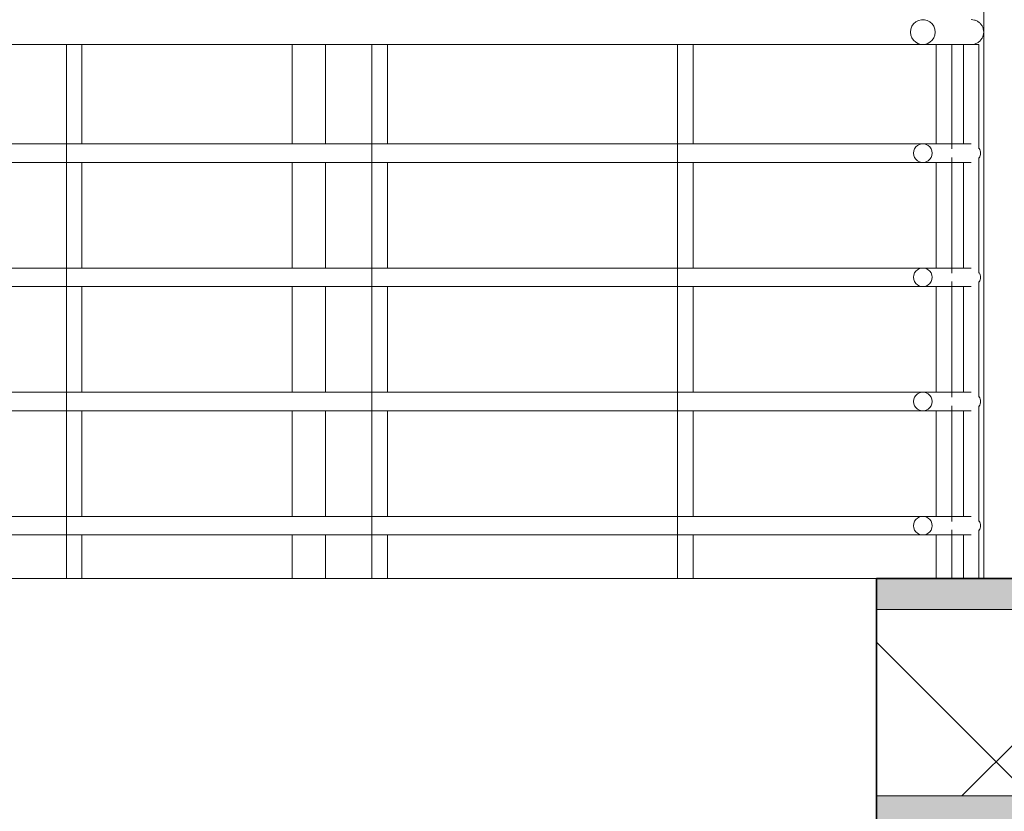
# Model space of a CAD drawing. Header units: inches. Extents: x 424 to 2043, y -237 to 445.
# Tile 898 of 965: x 982.24 to 983.83, y 221.78 to 223.05. Entities that reach past the tile are written whole.
import ezdxf

# ---------------------------------------------------------------- set-up
doc = ezdxf.new("R2010")
doc.units = ezdxf.units.IN
doc.header["$MEASUREMENT"] = 0
for name, color, linetype, lineweight in [('A-FLOR', 192, 'Continuous', 9), ('A-FLOR-HRAL', 11, 'Continuous', 9), ('A-FLOR-MCUT', 51, 'Continuous', 9), ('A-FLOR-PATT', 8, 'Continuous', 35), ('A-WALL', 113, 'Continuous', 9)]:
    doc.layers.add(name, color=color, linetype=linetype, lineweight=lineweight)

# ---------------------------------------------------------------- blocks, each defined once
blk = doc.blocks.new('Railing - 25mm-V35-Section 2')
at = {"layer": 'A-FLOR-HRAL'}
for p, q in [((29.6941, 6.46), (29.6941, 6.3)), ((29.6957, 6.46), (29.6941, 6.46)), ((29.7191, 6.46), (29.6957, 6.46)), ((29.7191, 6.2918), (29.7191, 6.46)), ((29.6941, 6.27), (29.6941, 6.1)), ((29.7191, 6.0918), (29.7191, 6.2782)), ((29.7191, 5.8918), (29.7191, 6.0782)), ((29.6941, 6.07), (29.6941, 5.9)), ((29.6941, 5.87), (29.6941, 5.7)), ((29.7191, 5.6918), (29.7191, 5.8782)), ((29.6941, 5.67), (29.6941, 5.6)), ((29.7191, 5.6), (29.7191, 5.6782))]:
    blk.add_line(p, q, dxfattribs=at)
blk = doc.blocks.new('Railing - 25mm-V38-Section 2')
at = {"layer": 'A-FLOR-HRAL'}
for p, q in [((27.7565, 6.46), (27.7565, 5.6)), ((27.7581, 6.46), (27.7565, 6.46)), ((27.7752, 6.46), (27.7581, 6.46)), ((27.7815, 6.2995), (27.7815, 6.46)), ((27.7815, 6.0995), (27.7815, 6.2705)), ((27.7815, 5.8995), (27.7815, 6.0705)), ((27.7815, 5.6995), (27.7815, 5.8705)), ((27.7815, 5.6), (27.7815, 5.6705))]:
    blk.add_line(p, q, dxfattribs=at)
blk = doc.blocks.new('Railing - 25mm-V39-Section 2')
at = {"layer": 'A-FLOR-HRAL'}
for p, q in [((29.6504, 6.46), (29.6504, 6.2998)), ((29.6753, 6.46), (29.6504, 6.46)), ((29.6754, 6.46), (29.6753, 6.46)), ((29.6754, 6.2919), (29.6754, 6.46)), ((29.6504, 6.2702), (29.6504, 6.0998)), ((29.6754, 6.0919), (29.6754, 6.2781)), ((29.6754, 5.8919), (29.6754, 6.0781)), ((29.6504, 6.0702), (29.6504, 5.8998)), ((29.6504, 5.8702), (29.6504, 5.6998)), ((29.6754, 5.6919), (29.6754, 5.8781)), ((29.6504, 5.6702), (29.6504, 5.6)), ((29.6754, 5.6), (29.6754, 5.6781))]:
    blk.add_line(p, q, dxfattribs=at)
blk = doc.blocks.new('Railing - Railing-185932-Section 2')
at = {"layer": 'A-FLOR-HRAL'}
for p, q in [((27.2767, 6.46), (29.6504, 6.46)), ((29.6288, 6.46), (29.7066, 6.46)), ((29.6753, 6.46), (29.7066, 6.46)), ((29.6504, 6.3), (27.2767, 6.3)), ((29.7066, 6.3), (29.6288, 6.3)), ((29.7066, 6.3), (29.6753, 6.3)), ((27.2767, 6.27), (29.6504, 6.27)), ((29.6288, 6.27), (29.7066, 6.27)), ((29.6753, 6.27), (29.7066, 6.27)), ((29.6504, 6.1), (27.2767, 6.1)), ((29.7066, 6.1), (29.6288, 6.1)), ((29.7066, 6.1), (29.6753, 6.1)), ((27.2767, 6.07), (29.6504, 6.07)), ((29.6288, 6.07), (29.7066, 6.07)), ((29.6753, 6.07), (29.7066, 6.07)), ((29.6504, 5.9), (27.2767, 5.9)), ((29.7066, 5.9), (29.6288, 5.9)), ((29.7066, 5.9), (29.6753, 5.9)), ((27.2767, 5.87), (29.6504, 5.87)), ((29.6288, 5.87), (29.7066, 5.87)), ((29.6753, 5.87), (29.7066, 5.87)), ((29.6504, 5.7), (27.2767, 5.7)), ((29.7066, 5.7), (29.6288, 5.7)), ((29.7066, 5.7), (29.6751, 5.7)), ((27.2767, 5.67), (29.6504, 5.67)), ((29.6288, 5.67), (29.7066, 5.67)), ((29.6752, 5.67), (29.7066, 5.67))]:
    blk.add_line(p, q, dxfattribs=at)
at = {"layer": 'A-FLOR-HRAL', "lineweight": 18, "flags": 128}
for points in [[(29.6488, 6.48), (29.6483, 6.4848), (29.6465, 6.4893), (29.6438, 6.4933), (29.6402, 6.4965), (29.6359, 6.4987), (29.6312, 6.4999), (29.6264, 6.4999), (29.6217, 6.4987), (29.6174, 6.4965), (29.6138, 6.4933), (29.6111, 6.4893), (29.6094, 6.4848), (29.6088, 6.48)], [(29.6088, 6.48), (29.6094, 6.4752), (29.6111, 6.4707), (29.6138, 6.4667), (29.6174, 6.4635), (29.6217, 6.4613), (29.6264, 6.4601), (29.6312, 6.4601), (29.6359, 6.4613), (29.6402, 6.4635), (29.6438, 6.4667), (29.6465, 6.4707), (29.6483, 6.4752), (29.6488, 6.48)], [(29.6438, 6.285), (29.6434, 6.2886), (29.6421, 6.292), (29.6401, 6.2949), (29.6373, 6.2973), (29.6341, 6.299), (29.6306, 6.2999), (29.627, 6.2999), (29.6235, 6.299), (29.6203, 6.2973), (29.6176, 6.2949), (29.6155, 6.292), (29.6142, 6.2886), (29.6138, 6.285)], [(29.6138, 6.285), (29.6142, 6.2814), (29.6155, 6.278), (29.6176, 6.2751), (29.6203, 6.2727), (29.6235, 6.271), (29.627, 6.2701), (29.6306, 6.2701), (29.6341, 6.271), (29.6373, 6.2727), (29.6401, 6.2751), (29.6421, 6.278), (29.6434, 6.2814), (29.6438, 6.285)], [(29.6438, 6.085), (29.6434, 6.0886), (29.6421, 6.092), (29.6401, 6.0949), (29.6373, 6.0973), (29.6341, 6.099), (29.6306, 6.0999), (29.627, 6.0999), (29.6235, 6.099), (29.6203, 6.0973), (29.6176, 6.0949), (29.6155, 6.092), (29.6142, 6.0886), (29.6138, 6.085)], [(29.6138, 6.085), (29.6142, 6.0814), (29.6155, 6.078), (29.6176, 6.0751), (29.6203, 6.0727), (29.6235, 6.071), (29.627, 6.0701), (29.6306, 6.0701), (29.6341, 6.071), (29.6373, 6.0727), (29.6401, 6.0751), (29.6421, 6.078), (29.6434, 6.0814), (29.6438, 6.085)], [(29.6438, 5.885), (29.6434, 5.8886), (29.6421, 5.892), (29.6401, 5.8949), (29.6373, 5.8973), (29.6341, 5.899), (29.6306, 5.8999), (29.627, 5.8999), (29.6235, 5.899), (29.6203, 5.8973), (29.6176, 5.8949), (29.6155, 5.892), (29.6142, 5.8886), (29.6138, 5.885)], [(29.6138, 5.885), (29.6142, 5.8814), (29.6155, 5.878), (29.6176, 5.8751), (29.6203, 5.8727), (29.6235, 5.871), (29.627, 5.8701), (29.6306, 5.8701), (29.6341, 5.871), (29.6373, 5.8727), (29.6401, 5.8751), (29.6421, 5.878), (29.6434, 5.8814), (29.6438, 5.885)], [(29.6438, 5.685), (29.6434, 5.6886), (29.6421, 5.692), (29.6401, 5.6949), (29.6373, 5.6973), (29.6341, 5.699), (29.6306, 5.6999), (29.627, 5.6999), (29.6235, 5.699), (29.6203, 5.6973), (29.6176, 5.6949), (29.6155, 5.692), (29.6142, 5.6886), (29.6138, 5.685)], [(29.6138, 5.685), (29.6142, 5.6814), (29.6155, 5.678), (29.6176, 5.6751), (29.6203, 5.6727), (29.6235, 5.671), (29.627, 5.6701), (29.6306, 5.6701), (29.6341, 5.671), (29.6373, 5.6727), (29.6401, 5.6751), (29.6421, 5.678), (29.6434, 5.6814), (29.6438, 5.685)]]:
    blk.add_lwpolyline(points, dxfattribs=at)
at = {"layer": 'A-FLOR-HRAL'}
for points in [[(29.7066, 6.5), (29.7083, 6.5), (29.7119, 6.4995), (29.7168, 6.4975), (29.721, 6.4943), (29.7243, 6.4901), (29.7263, 6.4852), (29.7268, 6.4817), (29.7268, 6.48)], [(29.7197, 6.2925), (29.7204, 6.2914), (29.7214, 6.2889), (29.7217, 6.2863), (29.7217, 6.285)], [(29.7217, 6.285), (29.7217, 6.2824), (29.721, 6.2798), (29.7197, 6.2775)], [(29.7197, 6.0925), (29.7204, 6.0914), (29.7214, 6.0889), (29.7217, 6.0863), (29.7217, 6.085)], [(29.7217, 6.085), (29.7217, 6.0824), (29.721, 6.0798), (29.7197, 6.0775)], [(29.7197, 5.8925), (29.7204, 5.8914), (29.7214, 5.8889), (29.7217, 5.8863), (29.7217, 5.885)], [(29.7217, 5.885), (29.7217, 5.8824), (29.721, 5.8798), (29.7197, 5.8775)], [(29.7197, 5.6925), (29.7204, 5.6914), (29.7214, 5.6889), (29.7217, 5.6863), (29.7217, 5.685)], [(29.7217, 5.685), (29.7217, 5.6824), (29.721, 5.6798), (29.7197, 5.6775)]]:
    blk.add_open_spline(points, degree=3, dxfattribs=at)
blk.add_open_spline([(29.7268, 6.48), (29.7268, 6.4765), (29.7254, 6.4713), (29.721, 6.4657), (29.7168, 6.4625), (29.7119, 6.4605), (29.7083, 6.46), (29.7066, 6.46)], degree=3, knots=[0, 0, 0, 0, 0.1666667, 0.25, 0.3333333, 0.4166667, 0.5, 0.5, 0.5, 0.5], dxfattribs=at)
for name, p in [('Railing - 25mm-V38-Section 2', (0.4923, 0)), ('Railing - 25mm-V38-Section 2', (0.9847, 0)), ('Railing - 25mm-V38-Section 2', (1.477, 0)), ('Railing - 25mm-V39-Section 2', (0, 0)), ('Railing - 25mm-V35-Section 2', (0, 0))]:
    blk.add_blockref(name, p)

msp = doc.modelspace()

# ---------------------------------------------------------------- hatches: boundary and pattern name
at = {"layer": 'A-FLOR-PATT', "lineweight": 9}
h = msp.add_hatch(dxfattribs=at)
h.set_pattern_fill('FP_2', color=256, style=0, pattern_type=2)
h.set_pattern_definition([(0, (988.56703, 228.86908), (0.406, 0.102), [0.034, -0.271, 0.034, -0.271, -1.626]), (0, (988.56703, 228.86908), (0.406, 0.102), [-0.61, 0.034, -0.576, 0.034, -0.271, -0.711]), (0, (988.56703, 228.86908), (0.406, 0.102), [-1.524, 0.034, -0.17, 0.034, -0.474]), (120, (988.72003, 228.92008), (-0.2913346, 0.30060631), [0.034, -0.271, 0.034, -0.271, -1.626]), (120, (988.72003, 228.92008), (-0.2913346, 0.30060631), [-0.61, 0.034, -0.576, 0.034, -0.271, -0.711]), (120, (988.72003, 228.92008), (-0.2913346, 0.30060631), [-1.524, 0.034, -0.17, 0.034, -0.474]), (240, (988.77103, 229.12308), (-0.1146654, -0.40260631), [0.034, -0.271, 0.034, -0.271, -1.626]), (240, (988.77103, 229.12308), (-0.1146654, -0.40260631), [-0.61, 0.034, -0.576, 0.034, -0.271, -0.711]), (240, (988.77103, 229.12308), (-0.1146654, -0.40260631), [-1.524, 0.034, -0.17, 0.034, -0.474])])
h.paths.add_polyline_path([(1012.7941, 222.1001), (1013.3677, 222.1001), (1013.3677, 222.1501), (983.6228, 222.1501), (983.6228, 222.1001), (1012.1003, 222.1001)], flags=0)
h.paths.add_polyline_path([(949.6572, 222.1001), (963.3888, 222.1001), (963.3888, 222.1501), (949.2902, 222.1501), (949.2902, 222.1001)], flags=0)
h.paths.add_polyline_path([(966.6919, 222.1001), (970.5191, 222.1001), (970.5191, 222.1501), (966.6919, 222.1501)], flags=0)
h = msp.add_hatch(dxfattribs=at)
h.set_pattern_fill('FP_3', color=256, style=0, pattern_type=2)
h.set_pattern_definition([(45, (988.56703, 228.86908), (-0.2262742, 0.2262742), []), (135, (988.56703, 228.86908), (-0.2262742, -0.2262742), [])])
h.paths.add_polyline_path([(1012.7941, 221.8001), (1013.3677, 221.8001), (1013.3677, 222.1001), (983.6228, 222.1001), (983.6228, 221.8001), (1012.1003, 221.8001)], flags=0)
h.paths.add_polyline_path([(949.6572, 221.8001), (963.3888, 221.8001), (963.3888, 222.1001), (949.2902, 222.1001), (949.2902, 221.8001)], flags=0)
h.paths.add_polyline_path([(966.6919, 221.8001), (970.5191, 221.8001), (970.5191, 222.1001), (966.6919, 222.1001)], flags=0)
h = msp.add_hatch(dxfattribs=at)
h.set_pattern_fill('FP_1', color=256, style=0, pattern_type=2)
h.set_pattern_definition([(108.435, (988.67603, 228.86908), (-0.41678894, 0.83294356), [0.158, -1.159]), (139.399, (988.626028, 229.019077), (-2.49915805, 2.08284494), [0.077, -3.763]), (136.848, (988.984028, 229.069077), (-6.247659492, 5.831057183), [0.183, -8.952]), (109.983, (988.851028, 229.194077), (-1.249748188, 3.331484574), [0.098, -4.778]), (90, (988.81703, 228.86908), (-0.416, 0.417), [0.083, -0.333]), (118.443, (988.817028, 228.953077), (2.9159587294, -5.414786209), [0.227, -11.141]), (84.289, (988.709028, 229.152077), (-0.416051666, -3.748202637), [0.084, -4.102]), (129.806, (988.71703, 229.23608), (1.66603147, -2.08199523), [0.065, -3.188])])
h.paths.add_polyline_path([(1012.7941, 221.7501), (1013.3677, 221.7501), (1013.3677, 221.8001), (983.6228, 221.8001), (983.6228, 221.7501), (1012.1003, 221.7501)], flags=0)
h.paths.add_polyline_path([(949.6572, 221.7501), (963.3888, 221.7501), (963.3888, 221.8001), (949.2902, 221.8001), (949.2902, 221.7501)], flags=0)
h.paths.add_polyline_path([(966.6919, 221.7501), (970.5191, 221.7501), (970.5191, 221.8001), (966.6919, 221.8001)], flags=0)

# ---------------------------------------------------------------- linework, layer by layer
at = {"layer": 'A-FLOR'}
msp.add_line((973.6488, 222.1501), (983.6228, 222.1501), dxfattribs=at)
at = {"layer": 'A-FLOR', "lineweight": 35}
for p, q in [((1013.3677, 222.1501), (983.6228, 222.1501)), ((983.6228, 222.1501), (983.6228, 221.7501))]:
    msp.add_line(p, q, dxfattribs=at)
at = {"layer": 'A-FLOR-MCUT'}
for p, q in [((1013.3677, 222.1001), (983.6228, 222.1001)), ((1013.3677, 221.8001), (983.6228, 221.8001))]:
    msp.add_line(p, q, dxfattribs=at)
at = {"layer": 'A-WALL'}
for p, q in [((983.7959, 223.6501), (983.7959, 222.1501)), ((982.6817, 222.8498), (982.6817, 223.0101)), ((982.7354, 223.0101), (982.7354, 222.8499)), ((982.6817, 222.6498), (982.6817, 222.8203)), ((982.7354, 222.8203), (982.7354, 222.6499)), ((982.6817, 222.4498), (982.6817, 222.6203)), ((982.7354, 222.6203), (982.7354, 222.4499)), ((982.6817, 222.2498), (982.6817, 222.4203)), ((982.7354, 222.4203), (982.7354, 222.2499)), ((982.6817, 222.1501), (982.6817, 222.2203)), ((982.7354, 222.2203), (982.7354, 222.1501))]:
    msp.add_line(p, q, dxfattribs=at)

# ---------------------------------------------------------------- block references
at = {"layer": 'A-FLOR-HRAL'}
msp.add_blockref('Railing - Railing-185932-Section 2', (954.069, 216.5501), dxfattribs=at)

doc.saveas('drawing.dxf')
